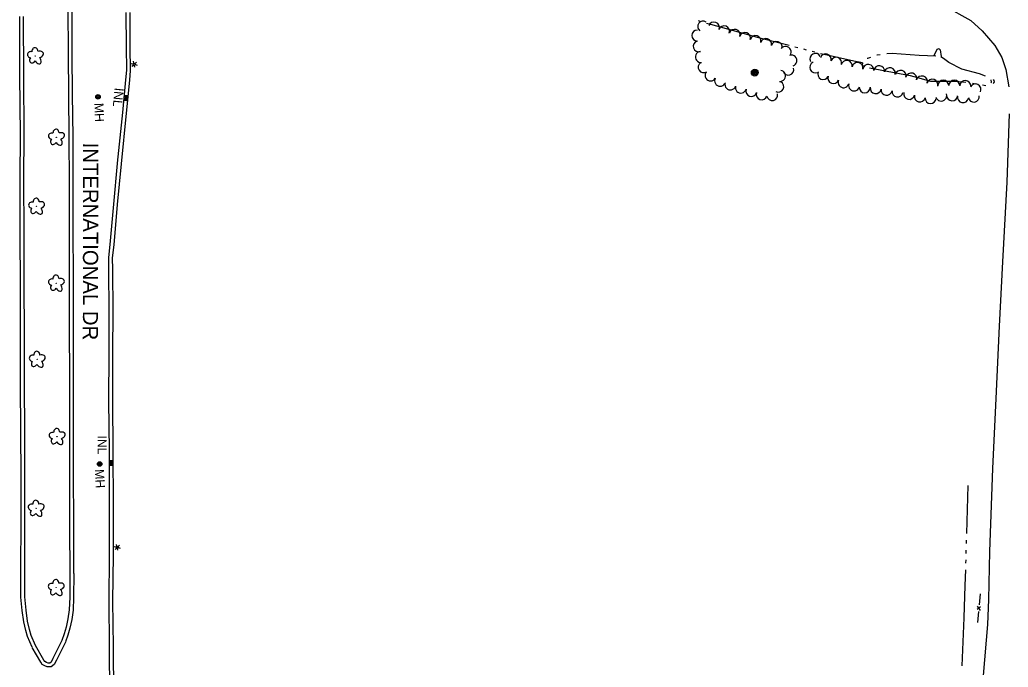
# Model space of a CAD drawing. Extents: x 588843 to 2552415, y 180129 to 269402.
# Drawn here: x 599233 to 599883, y 183167 to 183593 of the extents above; entities that cross this region are included whole.
import ezdxf

# ---------------------------------------------------------------- set-up
doc = ezdxf.new("R2010")
doc.units = 0
for name, color, linetype in [('E_DRN', 7, 'Continuous'), ('E_DRN_Text', 7, 'Continuous'), ('E_DWY', 7, 'Continuous'), ('E_FEN_P', 7, 'Continuous'), ('E_LAND_TreeLine_P', 7, 'Continuous'), ('E_LAND_Vegetation', 7, 'Continuous'), ('E_LTG', 7, 'Continuous'), ('E_MISCPROP', 7, 'Continuous'), ('E_RDWY_C_and_G', 7, 'Continuous'), ('E_RDWY_Text', 7, 'Continuous'), ('E_STRUCT', 7, 'Continuous'), ('E_UTL_MH', 7, 'Continuous'), ('E_UTL_MH_Text', 7, 'Continuous'), ('E_WTR_P', 7, 'Continuous')]:
    doc.layers.add(name, color=color, linetype=linetype)

# ---------------------------------------------------------------- blocks, each defined once
blk = doc.blocks.new('POLE_3')
at = {"layer": 'E_MISCPROP'}
for radius in [14.6, 11, 7.32, 3.66]:
    blk.add_circle((0, 0), radius, dxfattribs=at)
blk = doc.blocks.new('CULV2_4')
at = {"layer": 'E_DRN'}
blk.add_arc((65, 48), 80.7, 216.8699, 323.1301, dxfattribs=at)
blk = doc.blocks.new('LPOL_4')
at = {"layer": 'E_LTG'}
for p, q in [((-13.1, 0), (-4.9, 0)), ((-2.5, 4.3), (-6.6, 11.4)), ((2.5, 4.3), (6.6, 11.4)), ((4.9, 0), (13.1, 0)), ((-6.6, -11.4), (-2.5, -4.3)), ((6.6, -11.4), (2.5, -4.3))]:
    blk.add_line(p, q, dxfattribs=at)
for radius in [4.92, 4.92, 4.92, 0.41]:
    blk.add_circle((0, 0), radius, dxfattribs=at)
blk = doc.blocks.new('MHO_3')
at = {"layer": 'E_UTL_MH'}
for centre, radius in [((0.3, -0.4), 9.84), ((0.3, -0.4), 7.98), ((0.2, -0.5), 6.35), ((0.1, -0.5), 3.97)]:
    blk.add_circle(centre, radius, dxfattribs=at)
blk = doc.blocks.new('MHT_3')
at = {"layer": 'E_UTL_MH_Text'}
blk.add_text('MH', height=39.37, dxfattribs=at).set_placement((-32.2, -19.7))
blk = doc.blocks.new('INLO_3')
at = {"layer": 'E_DRN'}
for p, q in [((6.6, -13.1), (6.6, 0)), ((13.1, -13.1), (13.1, 0)), ((19.7, -6.6), (0, -6.6))]:
    blk.add_line(p, q, dxfattribs=at)
blk.add_lwpolyline([(0, -13.1), (19.7, -13.1), (19.7, 0), (0, 0)], close=True, dxfattribs=at)
blk = doc.blocks.new('INLT_13_1')
at = {"layer": 'E_DRN_Text'}
blk.add_text('INL', height=39.37, dxfattribs=at).set_placement((-36.2, -19.7))
blk = doc.blocks.new('INLT_14_2')
at = {"layer": 'E_DRN_Text'}
blk.add_text('INL', height=39.37, dxfattribs=at).set_placement((-36.2, -19.7))
blk = doc.blocks.new('DTRE_4')
at = {"layer": 'E_LAND_Vegetation'}
blk.add_circle((-0.6, 0), 0.601, dxfattribs=at)
for centre, major_axis, ratio in [((-19.3, 0.5), (16.2, -0.4), 0.832022), ((-6.1, 17.5), (4.5, -16.3), 0.782863), ((13.3, 9), (-17.3, -9.6), 0.691916), ((-8.2, -17.2), (5.9, 15.9), 0.716896), ((11.6, -12.2), (-16.4, 15), 0.560249)]:
    blk.add_ellipse(centre, major_axis=major_axis, ratio=ratio, start_param=1.570796, end_param=4.712389, dxfattribs=at)

msp = doc.modelspace()

# ---------------------------------------------------------------- linework, layer by layer
at = {"layer": 'E_DWY'}
for points in [[(599841.32, 183602.31), (599858.71, 183592.52), (599866.22, 183585.83), (599874.5, 183576.15), (599878.99, 183568.18), (599881.79, 183560.25), (599883.61, 183548.86)], [(599883.87, 183531.08), (599882.32, 183486.29), (599879.49, 183433.86), (599877.41, 183391.35), (599875.09, 183343.79), (599872.97, 183297.67), (599871.05, 183243.17), (599870.22, 183211.62), (599869.57, 183195.16), (599866.76, 183161.5), (599864.95, 183146.65), (599863.88, 183130.63), (599864.15, 183118.61), (599865.9, 183108.84), (599870.83, 183093.7), (599874.92, 183085.83), (599880.68, 183078.57), (599889.4, 183070.48)]]:
    msp.add_lwpolyline(points, dxfattribs=at)
at = {"layer": 'E_FEN_P'}
for p, q in [((599865.1, 183206.77), (599862.8, 183205.09)), ((599862.94, 183207.09), (599864.88, 183204.39))]:
    msp.add_line(p, q, dxfattribs=at)
for points in [[(599864.72, 183215.26), (599864.05, 183208.1)], [(599863.63, 183203.66), (599862.95, 183196.5)]]:
    msp.add_lwpolyline(points, dxfattribs=at)
at = {"layer": 'E_LAND_TreeLine_P'}
for centre, radius, start, end in [((599682.54, 183588.65), 3.6, 54.23466, 234.23466), ((599678.72, 183582.67), 3.6, 89.62609, 269.62609), ((599689.66, 183587.93), 3.6, 339.50645, 159.50645), ((599696.41, 183585.41), 3.6, 339.50645, 159.50645), ((599703.25, 183583.17), 3.6, 342.75743, 162.75743), ((599679.65, 183575.62), 3.6, 107.48231, 287.48231), ((599710.13, 183581.03), 3.6, 342.75743, 162.75743), ((599717.05, 183579.03), 3.6, 344.37097, 164.37097), ((599723.98, 183577.09), 3.6, 344.37097, 164.37097), ((599730.92, 183575.15), 3.6, 344.37097, 164.37097), ((599681.03, 183568.57), 3.6, 97.72653, 277.72653), ((599736.84, 183571.96), 3.6, 323.59871, 143.59871), ((599740.68, 183566.19), 3.6, 286.84216, 106.84216), ((599756.4, 183567.31), 3.62, 27.52336, 207.52336), ((599763.19, 183566.98), 3.62, 344.37097, 164.37097), ((599770.06, 183564.73), 3.62, 340.63957, 160.63957), ((599776.98, 183562.7), 3.62, 349.06965, 169.06965), ((599682.89, 183561.78), 3.6, 123.76967, 303.76967), ((599733.22, 183556.07), 3.6, 263.53331, 83.53331), ((599738.56, 183560.21), 3.6, 197.39483, 17.39483), ((599756.37, 183561.74), 3.62, 113.98166, 293.98166), ((599784.08, 183561.33), 3.62, 349.06965, 169.06965), ((599791.2, 183560.1), 3.62, 353.04414, 173.04414), ((599798.38, 183559.22), 3.62, 353.04414, 173.04414), ((599805.47, 183557.87), 3.62, 346.53205, 166.53205), ((599812.5, 183556.18), 3.62, 345.31016, 165.31016), ((599687.44, 183556.38), 3.6, 150.61018, 330.61018), ((599693.71, 183552.85), 3.6, 150.61018, 330.61018), ((599761.53, 183557.32), 3.62, 155.20862, 335.20862), ((599768.24, 183554.64), 3.62, 159.32852, 339.32852), ((599774.95, 183551.95), 3.62, 157.85117, 337.85117), ((599819.5, 183554.34), 3.62, 345.31016, 165.31016), ((599826.47, 183552.43), 3.62, 343.39995, 163.39995), ((599833.4, 183550.36), 3.62, 343.39995, 163.39995), ((599840.53, 183549.7), 3.62, 0.20335, 180.20335), ((599847.76, 183549.72), 3.62, 0.20335, 180.20335), ((599854.99, 183549.49), 3.62, 357.24597, 177.24597), ((599700.48, 183550.47), 3.6, 163.08364, 343.08364), ((599707.37, 183548.37), 3.6, 163.08364, 343.08364), ((599714.25, 183546.23), 3.6, 161.60075, 341.60075), ((599732.04, 183549.03), 3.6, 242.39483, 62.39483), ((599781.85, 183549.81), 3.62, 164.37097, 344.37097), ((599788.92, 183548.59), 3.62, 178.40721, 358.40721), ((599796.12, 183548.05), 3.62, 170.89077, 350.89077), ((599803.26, 183546.92), 3.62, 171.38747, 351.38747), ((599810.41, 183545.84), 3.62, 171.38747, 351.38747), ((599861.71, 183547.21), 3.62, 333.48544, 153.48544), ((599721.08, 183543.96), 3.6, 161.60075, 341.60075), ((599728.02, 183543.54), 3.6, 192.01694, 12.01694), ((599818.09, 183544.26), 3.62, 166.05565, 346.05565), ((599825.11, 183542.52), 3.62, 166.05565, 346.05565), ((599832.24, 183541.49), 3.62, 176.13926, 356.13926), ((599839.21, 183543.2), 3.62, 196.37635, 16.37635), ((599846.37, 183543.3), 3.62, 176.89977, 356.89977), ((599853.5, 183542.16), 3.62, 168.88496, 348.88496), ((599860.62, 183542.47), 3.62, 189.27574, 9.27574)]:
    msp.add_arc(centre, radius, start, end, dxfattribs=at)
at = {"layer": 'E_RDWY_C_and_G'}
for points in [[(599264.24, 183658.86), (599264.29, 183634.28), (599264.65, 183601.21), (599264.79, 183570.34)], [(599266.74, 183658.86), (599266.79, 183634.29), (599267.15, 183601.23), (599267.29, 183570.35)], [(599233.37, 183517.32), (599233.12, 183556.46), (599232.99, 183595.12)], [(599235.87, 183517.34), (599235.62, 183556.47), (599235.49, 183595.13)], [(599302.86, 183597.91), (599302.9, 183575.15), (599303.13, 183559.82), (599302.65, 183553.46)], [(599305.36, 183597.91), (599305.4, 183575.18), (599305.63, 183559.75), (599305.15, 183553.27)], [(599264.79, 183570.34), (599264.95, 183543.94), (599265.32, 183516.09), (599265.49, 183485.32)], [(599267.29, 183570.35), (599267.44, 183543.96), (599267.82, 183516.12), (599267.99, 183485.33)], [(599302.66, 183553.51), (599300.58, 183531.93), (599297.12, 183498.59)], [(599305.15, 183553.27), (599303.07, 183531.68), (599299.61, 183498.33)], [(599233.47, 183417.46), (599233.33, 183452.39), (599233.27, 183488.37), (599233.37, 183517.47)], [(599235.97, 183417.47), (599235.83, 183452.4), (599235.77, 183488.36), (599235.87, 183517.46)], [(599297.12, 183498.57), (599294.57, 183471.66), (599292.33, 183445.09)], [(599299.61, 183498.33), (599297.06, 183471.44), (599294.82, 183444.88)], [(599265.49, 183485.9), (599265.46, 183454.6), (599265.54, 183423.86), (599265.52, 183391.32)], [(599267.99, 183485.9), (599267.96, 183454.6), (599268.04, 183423.86), (599268.02, 183391.32)], [(599292.34, 183445.16), (599291.37, 183436.54), (599291.41, 183428.8), (599291.69, 183400.98)], [(599294.82, 183444.88), (599293.87, 183436.41), (599293.91, 183428.82), (599294.19, 183401)], [(599233.72, 183321.26), (599233.54, 183353.86), (599233.56, 183387.89), (599233.47, 183417.46)], [(599236.22, 183321.28), (599236.04, 183353.87), (599236.06, 183387.89), (599235.97, 183417.47)], [(599291.69, 183401.02), (599291.48, 183374.08), (599291.45, 183341.86)], [(599294.19, 183401), (599293.98, 183374.07), (599293.95, 183341.86)], [(599265.52, 183391.32), (599265.66, 183356.4), (599265.64, 183331.97), (599265.65, 183296.97)], [(599268.02, 183391.33), (599268.16, 183356.4), (599268.14, 183331.97), (599268.15, 183296.98)], [(599291.45, 183341.84), (599291.74, 183309.65), (599291.85, 183273.15), (599291.83, 183240.62)], [(599293.95, 183341.86), (599294.24, 183309.67), (599294.35, 183273.15), (599294.33, 183240.62)], [(599233.75, 183213.3), (599233.73, 183229.85), (599233.93, 183264.46), (599233.89, 183293.48), (599233.72, 183321.26)], [(599236.25, 183213.3), (599236.23, 183229.84), (599236.43, 183264.46), (599236.39, 183293.49), (599236.22, 183321.28)], [(599265.65, 183296.97), (599265.81, 183259.06), (599265.86, 183228.64)], [(599268.15, 183296.98), (599268.31, 183259.06), (599268.36, 183228.64)], [(599291.83, 183240.68), (599291.55, 183210.5), (599291.91, 183180.72), (599292.09, 183148.88)], [(599294.33, 183240.66), (599294.05, 183210.5), (599294.41, 183180.74), (599294.59, 183148.9)], [(599265.96, 183228.64), (599265.94, 183213.04), (599265.59, 183204.82), (599264.7, 183198.78), (599263.56, 183193.35), (599262.27, 183188.92), (599260.73, 183184.67)], [(599268.46, 183228.63), (599268.44, 183212.98), (599268.08, 183204.58), (599267.16, 183198.34), (599265.98, 183192.74), (599264.65, 183188.14), (599263.08, 183183.82)], [(599241.13, 183180.24), (599238.1, 183187.12), (599236.91, 183191.18), (599235.57, 183196.88), (599234.67, 183204.33), (599233.77, 183213.04)], [(599243.41, 183181.25), (599240.45, 183187.98), (599239.32, 183191.82), (599238.03, 183197.32), (599237.15, 183204.61), (599236.25, 183213.3)], [(599262.97, 183183.56), (599257.08, 183171.7), (599255.61, 183168.82), (599253.67, 183167.18), (599251.11, 183167.22), (599249.43, 183167.87), (599247.82, 183168.86), (599246.76, 183170.32), (599241.24, 183180.02)], [(599260.73, 183184.67), (599254.85, 183172.82), (599253.61, 183170.41), (599252.77, 183169.69), (599251.6, 183169.71), (599250.54, 183170.12), (599249.55, 183170.73), (599248.86, 183171.68), (599243.41, 183181.25)]]:
    msp.add_lwpolyline(points, dxfattribs=at)
at = {"layer": 'E_STRUCT'}
for points in [[(599836.38, 183573.4), (599834.37, 183569.27)], [(599838.47, 183573.24), (599839.14, 183568.78)]]:
    msp.add_lwpolyline(points, dxfattribs=at)
at = {"layer": 'E_WTR_P'}
for points in [[(599679.25, 183592.52), (599681.12, 183591.99)], [(599684.85, 183590.92), (599687.51, 183590.16), (599711.96, 183583.41)], [(599711.96, 183583.41), (599717.31, 183581.93), (599739.17, 183576.28)], [(599742.93, 183575.31), (599744.8, 183574.83)], [(599748.56, 183573.86), (599750.44, 183573.37)], [(599754.2, 183572.4), (599756.07, 183571.92)], [(599759.83, 183570.94), (599762.27, 183570.32), (599781.76, 183566.04), (599787.3, 183564.89)], [(599792.61, 183568.22), (599790.75, 183567.56), (599790.5, 183567.53)], [(599798.99, 183570.04), (599797.14, 183569.82), (599796.8, 183569.7)], [(599835.55, 183569.1), (599824.6, 183569.61), (599806.84, 183570.95), (599803.41, 183570.55)], [(599868.33, 183555.86), (599864.29, 183557.44), (599852.76, 183560.45), (599844.21, 183564.98), (599840.64, 183567.47), (599839.03, 183568.56)], [(599787.29, 183564.77), (599787.19, 183563.22), (599787.81, 183562.98)], [(599792, 183561.52), (599818.75, 183556.31), (599823.54, 183554.97)], [(599823.54, 183554.97), (599832.2, 183552.55), (599848.65, 183552.64), (599855.41, 183552.01)], [(599872.14, 183551.45), (599872.36, 183551.98), (599872.04, 183553.6)], [(599859.81, 183551.41), (599861.99, 183550.99)], [(599866.36, 183550.17), (599868.55, 183549.76)], [(599856.75, 183286.5), (599855.8, 183254.97)], [(599855.67, 183250.62), (599855.61, 183248.45)], [(599855.48, 183244.1), (599855.41, 183241.92)], [(599855.28, 183237.57), (599855.21, 183235.4)], [(599855.08, 183231.05), (599854.77, 183220.72), (599853.99, 183199.52)], [(599853.99, 183199.52), (599852.82, 183168)]]:
    msp.add_lwpolyline(points, dxfattribs=at)

# ---------------------------------------------------------------- block references
at = {"layer": 'E_DRN'}
for name, p, xscale, yscale, rotation in [('CULV2_4', (599838.47, 183573.24), 0.016222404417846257, 0.016222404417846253, 175.68089964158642), ('CULV2_4', (599873.33, 183551), 0.020922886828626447, 0.020922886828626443, 83.11712940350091), ('INLO_3', (599301.37, 183540.17), 0.1524003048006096, 0.15240030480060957, 84.49337340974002), ('INLO_3', (599291.77, 183299.9), 0.1524003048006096, 0.1524003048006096, 90.1914638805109)]:
    msp.add_blockref(name, p, dxfattribs=dict(at, xscale=xscale, yscale=yscale, rotation=rotation))
at = {"layer": 'E_DRN_Text', "xscale": 0.1524003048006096, "yscale": 0.1524003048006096}
for name, p, rotation in [('INLT_14_2', (599297.86, 183542.72), -95.50662659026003), ('INLT_13_1', (599287.2, 183313.98), -89.8085361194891)]:
    msp.add_blockref(name, p, dxfattribs=dict(at, rotation=rotation))
at = {"layer": 'E_LAND_Vegetation', "xscale": 0.1524003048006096, "yscale": 0.15240030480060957, "rotation": -12.94751795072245}
for p in [(599243.32, 183569.28), (599257.16, 183515.68), (599244.13, 183470.26), (599257.13, 183419.67), (599244.56, 183369.53), (599257.6, 183318.71), (599243.84, 183271.49), (599257.03, 183219.34)]:
    msp.add_blockref('DTRE_4', p, dxfattribs=at)
at = {"layer": 'E_LTG', "xscale": 0.1524003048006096, "yscale": 0.1524003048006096, "rotation": -16.127348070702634}
for p in [(599308.26, 183563.8), (599297.11, 183245.91)]:
    msp.add_blockref('LPOL_4', p, dxfattribs=at)
at = {"layer": 'E_MISCPROP', "xscale": 0.1524003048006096, "yscale": 0.15240030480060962, "rotation": -1.9830815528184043}
msp.add_blockref('POLE_3', (599716.5, 183558.27), dxfattribs=at)
at = {"layer": 'E_UTL_MH', "xscale": 0.1524003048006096, "yscale": 0.15240030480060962}
for p, rotation in [((599284.52, 183542.38), -87.69588136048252), ((599285.6, 183300.75), -86.83883025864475)]:
    msp.add_blockref('MHO_3', p, dxfattribs=dict(at, rotation=rotation))
at = {"layer": 'E_UTL_MH_Text', "xscale": 0.1524003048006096, "yscale": 0.15240030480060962}
for p, rotation in [((599285.24, 183533.42), -87.69588136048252), ((599285.64, 183292.41), -86.83883025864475)]:
    msp.add_blockref('MHT_3', p, dxfattribs=dict(at, rotation=rotation))

# ---------------------------------------------------------------- texts
at = {"layer": 'E_RDWY_Text'}
msp.add_text('INTERNATIONAL DR', height=10, rotation=269.89053, dxfattribs=at).set_placement((599274.7, 183512.21))

doc.saveas('drawing.dxf')
